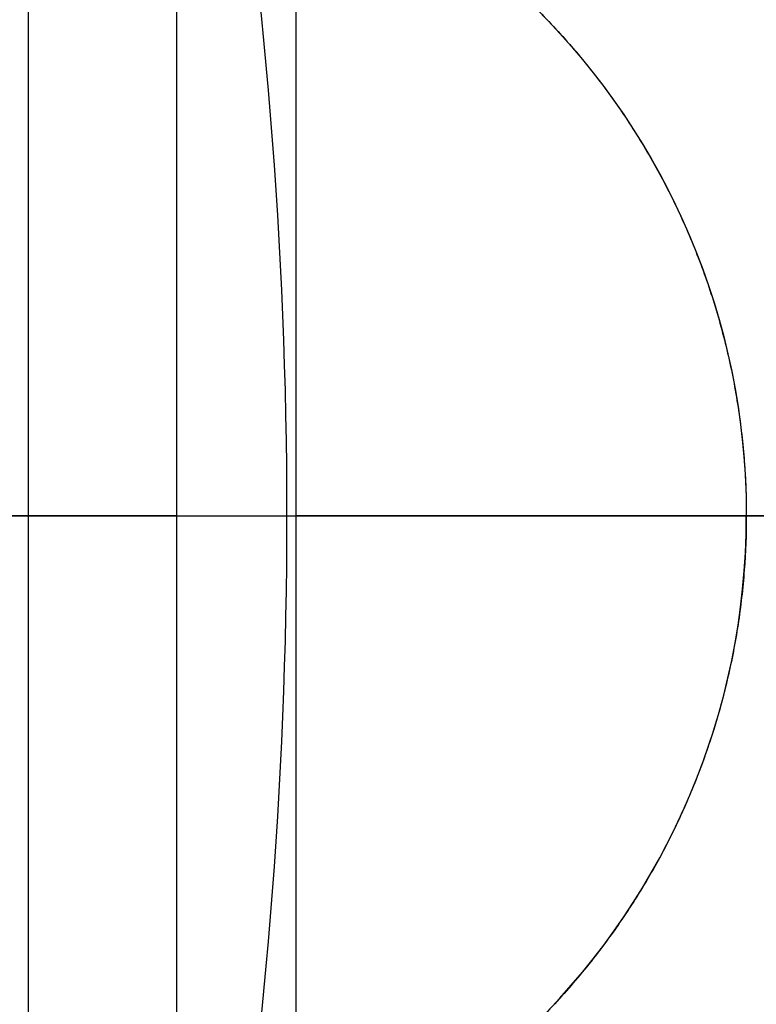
# Model space of a CAD drawing. Header units: centimetres. Extents: x -11.4 to 11.4, y -26.1 to 0.
# Tile 526 of 656: x -6.7586 to -6.7124, y -23.7806 to -23.7189. Entities that reach past the tile are written whole.
import ezdxf

# ---------------------------------------------------------------- set-up
doc = ezdxf.new("R2010")
doc.units = ezdxf.units.CM
doc.layers.add('Default', color=7, linetype='Continuous', true_color=0x000000)

msp = doc.modelspace()

# ---------------------------------------------------------------- linework, layer by layer
at = {"layer": 'Default'}
for p, q in [((-6.748698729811, -23.79585863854, -4.5451072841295), (-6.748698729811, -23.70414136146, -4.5451072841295)), ((-6.757999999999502, -23.7950000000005, -3.247474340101), (-6.757999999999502, -23.7049999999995, -3.247474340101)), ((-6.748698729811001, -23.75, -4.515), (-6.877698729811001, -23.75, -4.515)), ((-6.856237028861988, -23.75, -3.2875), (-6.588, -23.75, -3.2875)), ((-6.803, -23.75, -3.247474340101), (-6.712999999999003, -23.75, -3.247474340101)), ((-6.748698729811, -23.75, -4.575214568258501), (-6.748698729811, -23.75, -4.515000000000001))]:
    msp.add_line(p, q, dxfattribs=at)
at = {"layer": 'Default', "extrusion": (0, 0, -1)}
for centre, radius, start, end in [((7.050000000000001, -23.75, 3), 0.9, 90, 270), ((7.050000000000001, -23.75, 3.789997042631), 0.8999999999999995, 90, 270), ((7.050000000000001, -23.75, 4.600000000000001), 0.8550000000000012, 90, 270), ((7.050000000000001, -23.75, 4.27), 0.8250000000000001, 0, 180), ((7.050000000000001, -23.75, 4.48), 0.82, 0, 180), ((7.050000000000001, -23.75, 4.455), 0.7950000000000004, 0, 180), ((7.050000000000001, -23.75, 4.32), 0.7825000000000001, 0, 180), ((7.050000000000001, -23.75, 4.455), 0.7825000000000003, 0, 180), ((7.050000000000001, -23.75, 3.984878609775), 0.7584500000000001, 90, 180), ((7.050000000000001, -23.75, 4.345000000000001), 0.7575000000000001, 0, 180), ((7.050000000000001, -23.75, 3.2675), 0.6775000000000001, 0, 180), ((7.050000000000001, -23.75, 3.2775), 0.677500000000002, 0, 180), ((7.050000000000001, -23.75, 3.25), 0.6725, 0, 180), ((7.050000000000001, -23.75, 3.2875), 0.6725, 0, 180), ((7.050000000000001, -23.75, 3.25), 0.6367740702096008, 0, 180), ((7.050000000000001, -23.75, 3.269019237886), 0.6125, 0, 180), ((7.050000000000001, -23.75, 4.69), 0.6075000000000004, 0, 180), ((7.050000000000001, -23.75, 4.670980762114), 0.6075, 0, 180), ((7.050000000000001, -23.75, 3.255), 0.6075, 0, 180), ((7.050000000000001, -23.75, 3.2875), 0.6075, 0, 180), ((7.050000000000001, -23.75, 3.05), 0.5999999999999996, 90, 270), ((7.050000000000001, -23.75, 3.255), 0.55, 0, 180), ((7.050000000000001, -23.75, 3.263395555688), 0.5500000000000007, 0, 180), ((7.050000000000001, -23.75, 3.183776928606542), 0.308183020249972, 161.3075627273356, 180), ((6.757999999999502, -23.75, 3.247474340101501), 0.04500000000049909, 0, 180), ((7.050000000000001, -23.75, 4.27), 0.8250000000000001, 180, 0), ((7.050000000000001, -23.75, 4.48), 0.82, 180, 0), ((7.050000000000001, -23.75, 4.455), 0.7950000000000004, 180, 0), ((7.050000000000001, -23.75, 4.32), 0.7825000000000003, 180, 0), ((7.050000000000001, -23.75, 4.455), 0.7825000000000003, 180, 0), ((7.050000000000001, -23.75, 4.345000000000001), 0.7575000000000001, 180, 0), ((7.050000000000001, -23.75, 3.2675), 0.6775000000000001, 180, 0), ((7.050000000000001, -23.75, 3.2775), 0.6774999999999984, 180, 0), ((7.050000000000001, -23.75, 3.25), 0.6724999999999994, 180, 0), ((7.050000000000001, -23.75, 3.25), 0.6367740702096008, 180, 0), ((7.050000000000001, -23.75, 3.269019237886), 0.6125, 180, 0), ((7.050000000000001, -23.75, 3.255), 0.6075000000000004, 180, 0), ((7.050000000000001, -23.75, 4.670980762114), 0.6075, 180, 0), ((7.050000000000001, -23.75, 4.69), 0.6075000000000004, 180, 0), ((7.050000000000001, -23.75, 3.255), 0.55, 180, 0), ((7.050000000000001, -23.75, 3.263395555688), 0.5499999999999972, 180, 0), ((7.050000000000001, -23.75, 3.183776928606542), 0.308183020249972, 180, 198.6924372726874)]:
    msp.add_arc(centre, radius, start, end, dxfattribs=at)
at = {"layer": 'Default'}
for centre, radius, start, end in [((-7.050000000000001, -23.75, -4.6), 0.8550000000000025, 270, 90), ((-7.050000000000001, -23.75, -4.27), 0.835, 270, 90), ((-7.050000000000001, -23.75, -4.58), 0.8349999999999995, 270, 90), ((-7.050000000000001, -23.75, -4.425000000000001), 0.8349999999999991, 270, 90), ((-7.050000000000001, -23.75, -4.295000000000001), 0.8250000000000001, 0, 180), ((-7.050000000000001, -23.75, -4.282500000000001), 0.8250000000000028, 0, 180), ((-7.050000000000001, -23.75, -4.32), 0.8, 0, 180), ((-7.050000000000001, -23.75, -3.1), 0.775, 270, 90), ((-7.050000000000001, -23.75, -3.5986250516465), 0.7749999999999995, 270, 90), ((-7.050000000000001, -23.75, -4.43), 0.7575000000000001, 0, 180), ((-7.050000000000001, -23.75, -4.3875), 0.7575000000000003, 0, 180), ((-7.050000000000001, -23.75, -3.2425), 0.75, 0, 180), ((-7.050000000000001, -23.75, -3.98), 0.75, 0, 180), ((-7.050000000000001, -23.75, -3.61125), 0.75, 0, 74.77009621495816), ((-7.050000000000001, -23.75, -3.2425), 0.7025000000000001, 0, 180), ((-7.050000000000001, -23.75, -3.2875), 0.6775000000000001, 0, 180), ((-7.050000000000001, -23.75, -3.26875), 0.6724999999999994, 0, 180), ((-7.050000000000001, -23.75, -4.66), 0.67, 0, 180), ((-7.050000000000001, -23.75, -4.69), 0.6400000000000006, 0, 180), ((-7.050000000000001, -23.75, -3.25), 0.636774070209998, 0, 180), ((-7.050000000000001, -23.75, -3.2875), 0.6231698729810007, 0, 180), ((-7.050000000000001, -23.75, -4.680490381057), 0.6075000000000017, 0, 180), ((-7.050000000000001, -23.75, -3.27125), 0.6075000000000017, 0, 180), ((-7.050000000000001, -23.75, -3), 0.6000000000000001, 270, 90), ((-7.050000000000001, -23.75, -3.1), 0.6000000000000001, 270, 90), ((-7.050000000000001, -23.75, -3.271791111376), 0.55, 0, 180), ((-7.050000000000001, -23.75, -4.295000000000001), 0.8250000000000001, 180, 0), ((-7.050000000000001, -23.75, -4.282500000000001), 0.8249999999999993, 180, 0), ((-7.050000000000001, -23.75, -4.32), 0.8, 180, 0), ((-7.050000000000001, -23.75, -4.43), 0.7575000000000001, 180, 0), ((-7.050000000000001, -23.75, -4.3875), 0.7574999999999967, 180, 0), ((-7.050000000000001, -23.75, -3.98), 0.75, 180, 0), ((-7.050000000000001, -23.75, -3.2425), 0.75, 180, 0), ((-7.050000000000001, -23.75, -3.2425), 0.7025000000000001, 180, 0), ((-7.050000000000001, -23.75, -3.2875), 0.6775000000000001, 180, 0), ((-7.050000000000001, -23.75, -3.2875), 0.6725, 180, 0), ((-7.050000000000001, -23.75, -3.26875), 0.6724999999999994, 180, 0), ((-7.050000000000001, -23.75, -4.66), 0.67, 180, 0), ((-7.050000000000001, -23.75, -4.69), 0.6400000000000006, 180, 0), ((-7.050000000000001, -23.75, -3.25), 0.636774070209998, 180, 0), ((-7.050000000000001, -23.75, -3.2875), 0.6231698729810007, 180, 0), ((-7.050000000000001, -23.75, -3.2875), 0.6075, 180, 0), ((-7.050000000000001, -23.75, -3.27125), 0.6074999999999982, 180, 0), ((-7.050000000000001, -23.75, -4.680490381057), 0.6074999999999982, 180, 0), ((-7.050000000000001, -23.75, -3.271791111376), 0.55, 180, 0), ((-7.050000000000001, -23.75, -4.161274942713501), 0.7750000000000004, 274.5305254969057, 0), ((-6.757999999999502, -23.75, -3.247474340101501), 0.04500000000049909, 180, 0)]:
    msp.add_arc(centre, radius, start, end, dxfattribs=at)
at = {"layer": 'Default', "extrusion": (-1.379856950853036e-06, 1.386659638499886e-16, 0.9999999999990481)}
msp.add_arc((-7.050003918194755, -23.75, -3.984869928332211), 0.7584484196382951, 252.0001242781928, 0, dxfattribs=at)
at = {"layer": 'Default', "extrusion": (0, -1, 0)}
for centre, radius, start, end in [((-6.738698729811, -4.575214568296, 23.75), 0.009999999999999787, 180, 255.2783462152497), ((-7.050000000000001, -5.760000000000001, 23.75), 1.215, 71.06258657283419, 75.27834621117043)]:
    msp.add_arc(centre, radius, start, end, dxfattribs=at)
at = {"layer": 'Default'}
for points, degree in [([(-7.050000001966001, -22.85000591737, -4.579994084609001), (-7.038829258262, -22.85000591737, -4.579994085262), (-7.016470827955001, -22.85041309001, -4.57996809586), (-6.982913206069, -22.85229470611, -4.579978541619), (-6.949430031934, -22.85542554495, -4.579975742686), (-6.916038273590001, -22.85981313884, -4.579976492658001), (-6.882816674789, -22.86545048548, -4.579976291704), (-6.849855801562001, -22.87232107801, -4.579976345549), (-6.817154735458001, -22.88042458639, -4.579976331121), (-6.784792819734, -22.88974261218, -4.579976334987), (-6.752822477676, -22.90025696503, -4.579976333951), (-6.721248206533, -22.91196643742, -4.579976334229), (-6.690138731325, -22.92484687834, -4.579976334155), (-6.659531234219, -22.93888214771, -4.579976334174), (-6.629466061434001, -22.95405467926, -4.579976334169), (-6.60000794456, -22.97033040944, -4.579976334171), (-6.571170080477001, -22.98770094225, -4.57997633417), (-6.542992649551, -23.00614419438, -4.57997633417), (-6.515530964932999, -23.02562391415, -4.57997633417), (-6.488811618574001, -23.04612101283, -4.57997633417), (-6.462881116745, -23.06760056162, -4.57997633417), (-6.437786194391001, -23.09002131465, -4.57997633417), (-6.413531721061, -23.11337910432, -4.57997633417), (-6.390166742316, -23.13762926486, -4.57997633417), (-6.367728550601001, -23.1627320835, -4.57997633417), (-6.346240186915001, -23.18866229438, -4.57997633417), (-6.325745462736, -23.21536660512, -4.57997633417), (-6.306266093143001, -23.24281397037, -4.57997633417), (-6.287815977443, -23.27098694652, -4.57997633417), (-6.270435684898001, -23.29982524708, -4.57997633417), (-6.254144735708, -23.32929531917, -4.57997633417), (-6.238966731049, -23.35935601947, -4.57997633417), (-6.22493234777, -23.3899431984, -4.57997633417), (-6.212045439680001, -23.4210469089, -4.57997633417), (-6.200328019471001, -23.4526190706, -4.57997633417), (-6.189801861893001, -23.48460021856, -4.57997633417), (-6.180477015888, -23.5169596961, -4.57997633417), (-6.172370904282, -23.54963853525, -4.57997633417), (-6.165495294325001, -23.58258113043, -4.57997633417), (-6.159852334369, -23.61577939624, -4.57997633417), (-6.155455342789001, -23.64916502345, -4.57997633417), (-6.152310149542, -23.68268801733, -4.57997633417), (-6.150420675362, -23.71631200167, -4.57997633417), (-6.149790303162, -23.74996560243, -4.57997633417), (-6.150418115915, -23.78361971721, -4.57997633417), (-6.152305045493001, -23.81724384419, -4.57997633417), (-6.155447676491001, -23.85076694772, -4.57997633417), (-6.159842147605, -23.884153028, -4.57997633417), (-6.165482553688, -23.91735152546, -4.57997633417), (-6.172355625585, -23.95029454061, -4.57997633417), (-6.180459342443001, -23.98297436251, -4.57997633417), (-6.189781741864, -24.01533455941, -4.57997633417), (-6.200305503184, -24.0473165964, -4.57997633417), (-6.212020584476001, -24.07888976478, -4.57997633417), (-6.224905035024, -24.10999420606, -4.57997633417), (-6.238937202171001, -24.14058267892, -4.57997633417), (-6.254113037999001, -24.170644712, -4.57997633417), (-6.270401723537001, -24.20011593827, -4.57997633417), (-6.287779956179, -24.2289557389, -4.57997633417), (-6.306227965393, -24.25713010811, -4.57997633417), (-6.325705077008, -24.28457868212, -4.57997633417), (-6.346198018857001, -24.3112848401, -4.57997633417), (-6.367684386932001, -24.33721659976, -4.57997633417), (-6.390120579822, -24.3623209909, -4.57997633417), (-6.413483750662, -24.38657293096, -4.57997633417), (-6.437736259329, -24.40993235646, -4.57997633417), (-6.462829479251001, -24.4323550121, -4.57997633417), (-6.488758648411, -24.45383675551, -4.57997633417), (-6.515476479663, -24.47433588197, -4.57997633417), (-6.542936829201, -24.49381775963, -4.57997633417), (-6.571112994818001, -24.51226319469, -4.57997633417), (-6.599949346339, -24.52963576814, -4.579976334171), (-6.629406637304, -24.54591392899, -4.579976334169), (-6.659470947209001, -24.56108882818, -4.579976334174), (-6.690077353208, -24.57512635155, -4.579976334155), (-6.721186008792, -24.58800916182, -4.579976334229), (-6.752759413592, -24.59972097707, -4.579976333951), (-6.784729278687, -24.61023780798, -4.579976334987), (-6.817091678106, -24.61955853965, -4.579976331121), (-6.849792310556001, -24.62766442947, -4.579976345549), (-6.88275073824, -24.63453701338, -4.579976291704), (-6.915969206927, -24.64017644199, -4.579976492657), (-6.949361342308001, -24.64456678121, -4.579975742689), (-6.982852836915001, -24.64770094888, -4.579978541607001), (-7.016430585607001, -24.64958576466, -4.579968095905), (-7.038814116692, -24.64999408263, -4.579994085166), (-7.049999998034, -24.64999408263, -4.579994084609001)], 3), ([(-7.050000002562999, -22.87000771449, -4.599992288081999), (-7.038929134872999, -22.87000771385, -4.599992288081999), (-7.016824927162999, -22.87044777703, -4.600003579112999), (-6.983759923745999, -22.87231003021, -4.599999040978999), (-6.950849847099, -22.8754191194, -4.600000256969), (-6.918072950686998, -22.87975909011, -4.599999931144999), (-6.885477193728, -22.88532902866, -4.600000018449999), (-6.853104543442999, -22.89212084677, -4.599999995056), (-6.820976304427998, -22.90013377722, -4.600000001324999), (-6.789232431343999, -22.90933233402, -4.599999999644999), (-6.757976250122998, -22.91967364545, -4.600000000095), (-6.727177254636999, -22.93115663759, -4.599999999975), (-6.696849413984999, -22.94377187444, -4.600000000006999), (-6.666982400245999, -22.95752443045, -4.599999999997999), (-6.637633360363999, -22.97239239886, -4.6), (-6.608880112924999, -22.98833558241, -4.6), (-6.580743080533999, -23.00534064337, -4.6), (-6.553257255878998, -23.02338719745, -4.6), (-6.526470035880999, -23.04244368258, -4.6), (-6.500404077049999, -23.06249428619, -4.6), (-6.475109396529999, -23.08350162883, -4.6), (-6.450633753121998, -23.10542314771, -4.6), (-6.426981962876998, -23.12825403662, -4.6), (-6.404200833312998, -23.15195089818, -4.6), (-6.382323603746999, -23.17647785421, -4.6), (-6.361371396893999, -23.20181201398, -4.6), (-6.341387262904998, -23.22790124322, -4.6), (-6.322391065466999, -23.25471754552, -4.6), (-6.304398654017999, -23.28224122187, -4.6), (-6.287450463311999, -23.31041192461, -4.6), (-6.271564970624, -23.33919764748, -4.6), (-6.256764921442, -23.36855872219, -4.6), (-6.243080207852, -23.39843256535, -4.6), (-6.2305142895, -23.42881031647, -4.6), (-6.219089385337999, -23.45964319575, -4.6), (-6.208826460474, -23.4908734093, -4.6), (-6.199734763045, -23.52247268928, -4.6), (-6.191831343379, -23.55438357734, -4.6), (-6.185127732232, -23.58655183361, -4.6), (-6.179626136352, -23.61896932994, -4.6), (-6.175339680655, -23.65156823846, -4.6), (-6.172273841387, -23.68430056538, -4.6), (-6.170432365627, -23.71713212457, -4.6), (-6.169818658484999, -23.74999277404, -4.6), (-6.170431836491, -23.78285372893, -4.6), (-6.172272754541, -23.81568473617, -4.6), (-6.17533790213, -23.84841578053, -4.6), (-6.179623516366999, -23.88101313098, -4.6), (-6.185124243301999, -23.91342969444, -4.6), (-6.191827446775, -23.94559951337, -4.6), (-6.199731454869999, -23.97751522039, -4.6), (-6.208824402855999, -24.00912015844, -4.6), (-6.219088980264, -24.04035585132, -4.6), (-6.230515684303, -24.07119339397, -4.6), (-6.243083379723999, -24.10157483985, -4.6), (-6.256770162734, -24.13145229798, -4.6), (-6.271572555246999, -24.16081683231, -4.6), (-6.287460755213, -24.18960605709, -4.6), (-6.304412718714, -24.21778133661, -4.6), (-6.322408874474, -24.24530870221, -4.6), (-6.341407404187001, -24.27212610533, -4.6), (-6.361391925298, -24.29821371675, -4.6), (-6.382342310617, -24.32354381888, -4.6), (-6.404216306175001, -24.34806569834, -4.6), (-6.426994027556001, -24.37175796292, -4.6), (-6.450643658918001, -24.39458604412, -4.6), (-6.475121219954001, -24.41650866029, -4.6), (-6.500422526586, -24.43752061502, -4.6), (-6.526496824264, -24.45757628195, -4.6), (-6.553291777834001, -24.47663651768, -4.6), (-6.580784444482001, -24.49468551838, -4.6), (-6.608928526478, -24.51169257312, -4.6), (-6.637691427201, -24.52763854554, -4.6), (-6.667051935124, -24.54250933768, -4.599999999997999), (-6.696931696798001, -24.55626435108, -4.600000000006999), (-6.727274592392, -24.56888192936, -4.599999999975), (-6.758087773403, -24.58036572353, -4.600000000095), (-6.789353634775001, -24.59070531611, -4.599999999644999), (-6.821099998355, -24.59989952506, -4.600000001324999), (-6.853227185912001, -24.60790727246, -4.599999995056), (-6.885602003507, -24.61469476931, -4.600000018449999), (-6.918204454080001, -24.62026089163, -4.599999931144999), (-6.950981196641, -24.6245956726, -4.600000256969), (-6.983876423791, -24.62769844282, -4.599999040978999), (-7.01690332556, -24.62955448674, -4.600003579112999), (-7.038958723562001, -24.62999228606, -4.599992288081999), (-7.049999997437, -24.62999228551, -4.599992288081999)], 3), ([(-7.050000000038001, -22.97338343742, -4.211616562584), (-7.040034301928, -22.97326068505, -4.211739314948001), (-7.0200716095, -22.97339655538, -4.211987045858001), (-6.990068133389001, -22.97475443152, -4.212364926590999), (-6.960077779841, -22.97727194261, -4.212748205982), (-6.930172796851, -22.98094910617, -4.213135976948), (-6.900463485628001, -22.98577184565, -4.213526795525), (-6.870960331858, -22.99173644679, -4.213920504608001), (-6.841728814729, -22.9988285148, -4.21431621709), (-6.812767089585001, -23.00704882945, -4.214713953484), (-6.784149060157, -23.01637813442, -4.215112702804), (-6.755903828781, -23.0268065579, -4.215512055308), (-6.728083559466, -23.03831624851, -4.215911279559), (-6.700785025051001, -23.0508628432, -4.216308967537), (-6.673979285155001, -23.06445271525, -4.216705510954), (-6.647535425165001, -23.07916987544, -4.21710293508), (-6.621903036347, -23.09477466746, -4.217494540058), (-6.598251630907, -23.11044028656, -4.217861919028), (-6.577686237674, -23.12510785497, -4.218186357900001), (-6.559354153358, -23.13903749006, -4.21847964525), (-6.54189295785, -23.15310658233, -4.218762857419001), (-6.524518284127, -23.16795465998, -4.219048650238), (-6.507527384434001, -23.18336335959, -4.2193327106), (-6.491033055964, -23.19923462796, -4.219611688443), (-6.475328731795, -23.21524076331, -4.219887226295), (-6.459818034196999, -23.23196178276, -4.220170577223), (-6.443392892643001, -23.25075472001, -4.220483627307), (-6.425759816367, -23.27235681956, -4.220836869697), (-6.407902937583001, -23.29596432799, -4.221215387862), (-6.390537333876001, -23.320853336, -4.221606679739), (-6.374163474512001, -23.34636627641, -4.22200017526), (-6.358774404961, -23.37250001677, -4.222395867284), (-6.344394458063, -23.39922104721, -4.222793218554), (-6.331054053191, -23.42647417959, -4.223191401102), (-6.318782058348, -23.45419617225, -4.223589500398), (-6.307584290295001, -23.4823692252, -4.223987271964), (-6.297472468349, -23.51096694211, -4.224384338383), (-6.288462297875, -23.53995216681, -4.224780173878), (-6.280576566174, -23.56925476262, -4.22517382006), (-6.273829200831, -23.59881391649, -4.225564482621), (-6.268224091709, -23.62860184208, -4.225951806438), (-6.263764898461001, -23.65860388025, -4.226335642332), (-6.260461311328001, -23.68877269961, -4.226715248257), (-6.258320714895, -23.71905055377, -4.227090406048), (-6.257345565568, -23.74942073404, -4.227459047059), (-6.257541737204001, -23.78002186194, -4.227829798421), (-6.258911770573, -23.81056761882, -4.228207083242), (-6.261454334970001, -23.84105143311, -4.228588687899), (-6.265161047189, -23.87138087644, -4.228974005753), (-6.270024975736, -23.90153190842, -4.229362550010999), (-6.276045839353, -23.9314946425, -4.229754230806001), (-6.283206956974, -23.96118644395, -4.230147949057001), (-6.291506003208, -23.99059835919, -4.230543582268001), (-6.300922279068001, -24.01965553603, -4.230940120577), (-6.311447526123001, -24.04833621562, -4.23133725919), (-6.323068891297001, -24.07660058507, -4.231734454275), (-6.335758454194, -24.10438344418, -4.232130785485), (-6.349513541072, -24.13167755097, -4.232526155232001), (-6.364293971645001, -24.15840378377, -4.232919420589), (-6.380099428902, -24.18456209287, -4.233310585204), (-6.396889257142, -24.21008352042, -4.23369863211), (-6.414649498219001, -24.23494853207, -4.2340832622), (-6.433349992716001, -24.25911283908, -4.234463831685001), (-6.452961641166, -24.28254236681, -4.234839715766), (-6.473558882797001, -24.30531097, -4.235212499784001), (-6.49503825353, -24.32728630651, -4.23557888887), (-6.517395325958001, -24.34847618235, -4.235952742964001), (-6.540529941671, -24.36877856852, -4.236330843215), (-6.564422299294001, -24.3881804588, -4.236713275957), (-6.589045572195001, -24.40665840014, -4.237099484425), (-6.614348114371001, -24.42417454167, -4.237488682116), (-6.640315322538, -24.44071804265, -4.237880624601), (-6.666876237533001, -24.45624449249, -4.238274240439), (-6.694029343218, -24.47075331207, -4.238669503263), (-6.721707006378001, -24.48420741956, -4.239065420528), (-6.749886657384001, -24.49659654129, -4.239461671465), (-6.778516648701, -24.50789701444, -4.239857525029), (-6.807545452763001, -24.51809033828, -4.240252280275), (-6.836977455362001, -24.52717647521, -4.240645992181), (-6.866748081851, -24.53513189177, -4.241037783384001), (-6.896791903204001, -24.54193893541, -4.241426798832), (-6.927035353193, -24.54758431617, -4.241812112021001), (-6.957482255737, -24.55207143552, -4.242193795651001), (-6.988153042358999, -24.55539777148, -4.242572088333), (-7.019001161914, -24.55754929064, -4.242946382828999), (-7.039657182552, -24.55819289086, -4.243192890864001), (-7.050000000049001, -24.5583152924, -4.243315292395)], 3), ([(-7.050000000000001, -24.525, -4.097250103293), (-7.040059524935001, -24.525, -4.097056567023), (-7.020176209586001, -24.52461734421, -4.096666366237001), (-6.990398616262, -24.52289677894, -4.096072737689), (-6.960681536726, -24.52002887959, -4.095471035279), (-6.93109326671, -24.51601765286, -4.094862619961), (-6.901708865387, -24.51087533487, -4.094249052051), (-6.872544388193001, -24.5046065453, -4.09363068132), (-6.843642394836, -24.49722044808, -4.093008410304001), (-6.815018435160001, -24.48871913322, -4.0923825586), (-6.786746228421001, -24.47912222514, -4.091754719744), (-6.758891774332, -24.4684549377, -4.091126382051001), (-6.731464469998, -24.45672251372, -4.090497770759), (-6.704505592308, -24.44394203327, -4.089869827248), (-6.67803608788, -24.43012136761, -4.089243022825), (-6.652126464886, -24.41529568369, -4.088619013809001), (-6.626828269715, -24.3994976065, -4.087999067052), (-6.602153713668, -24.38273637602, -4.0873834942), (-6.578133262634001, -24.3650315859, -4.086773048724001), (-6.554796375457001, -24.34640201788, -4.086168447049), (-6.532209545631, -24.32690110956, -4.085571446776), (-6.510389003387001, -24.3065441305, -4.084982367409), (-6.489390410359, -24.28538619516, -4.084403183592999), (-6.469190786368, -24.26340330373, -4.083811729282), (-6.449850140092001, -24.24065475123, -4.083213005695), (-6.431412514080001, -24.21719494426, -4.082607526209), (-6.413897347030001, -24.19305176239, -4.081996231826), (-6.397322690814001, -24.16825132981, -4.081379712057), (-6.381698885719, -24.14280524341, -4.08075829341), (-6.367066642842, -24.11677498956, -4.08013349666), (-6.353463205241, -24.0902319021, -4.079507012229), (-6.340892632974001, -24.06319079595, -4.078879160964), (-6.329354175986, -24.03564384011, -4.078249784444), (-6.318873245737, -24.00763676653, -4.077619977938), (-6.309493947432, -23.97928509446, -4.076992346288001), (-6.30125860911, -23.95075631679, -4.07637049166), (-6.294105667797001, -23.92190387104, -4.075751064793), (-6.287919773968, -23.89202918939, -4.075119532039), (-6.282925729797, -23.8619255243, -4.074493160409), (-6.27922777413, -23.83252088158, -4.073890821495), (-6.276803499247, -23.80502748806, -4.073336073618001), (-6.275387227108, -23.77883524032, -4.072814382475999), (-6.274846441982, -23.7520817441, -4.072290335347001), (-6.27524316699, -23.72509774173, -4.071763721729), (-6.276580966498, -23.69814539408, -4.071227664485), (-6.278824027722, -23.67162969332, -4.070693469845), (-6.281923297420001, -23.64546667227, -4.070159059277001), (-6.286213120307, -23.61756303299, -4.069581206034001), (-6.291882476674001, -23.58816071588, -4.068963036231), (-6.298864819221, -23.55833921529, -4.068326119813), (-6.306953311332, -23.52908125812, -4.067691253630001), (-6.315942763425, -23.50084682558, -4.067069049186), (-6.32605741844, -23.47281764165, -4.066441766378), (-6.33729162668, -23.44508928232, -4.065811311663), (-6.349584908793, -23.41782536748, -4.065181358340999), (-6.362822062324, -23.39124745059, -4.064557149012), (-6.37709700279, -23.36512302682, -4.063933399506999), (-6.392790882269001, -23.33888569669, -4.063296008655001), (-6.409455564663, -23.31338657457, -4.062665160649), (-6.426553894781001, -23.2893367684, -4.062059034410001), (-6.443232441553, -23.26761872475, -4.061501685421), (-6.459897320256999, -23.24737082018, -4.060973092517), (-6.477614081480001, -23.22727445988, -4.060438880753), (-6.496156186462, -23.20766698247, -4.059907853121), (-6.51534924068, -23.18873946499, -4.059383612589), (-6.534885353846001, -23.17076718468, -4.058857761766), (-6.55491030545, -23.15354506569, -4.058329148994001), (-6.577115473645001, -23.13575777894, -4.057753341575), (-6.601253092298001, -23.11789125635, -4.057139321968), (-6.626598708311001, -23.10063985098, -4.056506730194), (-6.652285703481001, -23.08460866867, -4.055877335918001), (-6.677996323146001, -23.06990393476, -4.055258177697), (-6.704396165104, -23.05611215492, -4.054632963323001), (-6.731394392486, -23.04330809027, -4.054004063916), (-6.758888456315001, -23.03154563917, -4.053373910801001), (-6.786758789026, -23.02087354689, -4.052745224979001), (-6.814990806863, -23.01129023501, -4.052118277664), (-6.843596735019, -23.00279199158, -4.051492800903), (-6.872529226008, -22.99539659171, -4.050869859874), (-6.901712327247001, -22.98912386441, -4.050251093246), (-6.931093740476, -22.98398257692, -4.049637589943), (-6.96064747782, -22.97997545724, -4.049029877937), (-6.990359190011, -22.97710596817, -4.048428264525), (-7.020171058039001, -22.97538252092, -4.047833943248), (-7.040058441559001, -22.975, -4.047443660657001), (-7.050000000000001, -22.975, -4.047250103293)], 3), ([(-6.741239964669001, -23.68414136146, -4.584886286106), (-6.741239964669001, -23.75, -4.584886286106), (-6.741239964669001, -23.81585863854, -4.584886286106)], 2), ([(-6.748698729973, -23.79647555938, -4.575214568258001), (-6.748698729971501, -23.75, -4.575214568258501), (-6.748698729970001, -23.70352444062, -4.575214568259)], 2), ([(-6.748698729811, -23.79585863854, -4.515), (-6.748698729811, -23.75, -4.515), (-6.748698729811, -23.70414136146, -4.515)], 2), ([(-6.803000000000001, -23.75, -3.214717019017), (-6.803000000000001, -23.74893228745, -3.214717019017), (-6.802924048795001, -23.74679384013, -3.214749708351), (-6.802579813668, -23.74358832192, -3.214897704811), (-6.802006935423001, -23.74041708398, -3.215143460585), (-6.801213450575, -23.73731097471, -3.215482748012), (-6.800204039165, -23.73427692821, -3.215912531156), (-6.798986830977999, -23.73133333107, -3.216428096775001), (-6.797572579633, -23.72849808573, -3.217023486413), (-6.795974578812, -23.72578826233, -3.217691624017), (-6.794201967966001, -23.72321076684, -3.218427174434), (-6.792263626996, -23.72077290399, -3.219224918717), (-6.790168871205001, -23.71848224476, -3.220079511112), (-6.787921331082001, -23.71634084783, -3.220987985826), (-6.785522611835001, -23.71435257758, -3.221948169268), (-6.782990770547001, -23.71253370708, -3.222951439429), (-6.780306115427, -23.71087418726, -3.224004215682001), (-6.777441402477, -23.7093722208, -3.225115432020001), (-6.774391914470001, -23.70804665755, -3.226284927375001), (-6.771175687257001, -23.70692622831, -3.227503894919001), (-6.767814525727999, -23.70603661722, -3.228762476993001), (-6.764326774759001, -23.70539894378, -3.230052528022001), (-6.760725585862, -23.70503338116, -3.231368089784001), (-6.757069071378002, -23.70495988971, -3.232687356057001), (-6.753410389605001, -23.70518488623, -3.233991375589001), (-6.749800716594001, -23.70570351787, -3.235262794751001), (-6.746264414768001, -23.70650716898, -3.236494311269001), (-6.742831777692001, -23.70758308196, -3.237676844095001), (-6.739530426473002, -23.70891420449, -3.238802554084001), (-6.736384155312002, -23.71048009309, -3.239865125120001), (-6.733400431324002, -23.71226602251, -3.240863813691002), (-6.730586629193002, -23.7142587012, -3.241797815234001), (-6.727948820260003, -23.71644670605, -3.242666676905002), (-6.725492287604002, -23.71882094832, -3.243470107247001), (-6.723222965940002, -23.72137395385, -3.244207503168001), (-6.721149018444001, -23.7240977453, -3.244877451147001), (-6.719279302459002, -23.72698540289, -3.245478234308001), (-6.717628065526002, -23.7300224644, -3.246006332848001), (-6.716211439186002, -23.73318563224, -3.246457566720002), (-6.715041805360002, -23.73645019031, -3.246828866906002), (-6.714127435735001, -23.73979236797, -3.247118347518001), (-6.713473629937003, -23.74319011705, -3.247324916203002), (-6.713084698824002, -23.74660671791, -3.247447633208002), (-6.713000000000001, -23.74887249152, -3.247474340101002), (-6.712999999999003, -23.75, -3.247474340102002)], 3), ([(-7.284376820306, -24.47132328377, -4.08487124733), (-7.275129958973, -24.47432771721, -4.08467450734), (-7.256502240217, -24.47999379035, -4.084279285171), (-7.228233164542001, -24.48740302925, -4.083673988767), (-7.199695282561, -24.4937221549, -4.083063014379), (-7.170950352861, -24.49893351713, -4.082450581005), (-7.142070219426, -24.50302896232, -4.081839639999), (-7.113086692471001, -24.50600890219, -4.081231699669), (-7.083987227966, -24.50787542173, -4.080626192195), (-7.054794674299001, -24.50862224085, -4.080020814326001), (-7.025604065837, -24.50824467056, -4.079414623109), (-6.996471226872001, -24.50674620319, -4.07880623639), (-6.967390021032, -24.50412639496, -4.078193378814), (-6.938390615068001, -24.50038313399, -4.07757566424), (-6.909554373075, -24.49552418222, -4.076955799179), (-6.880943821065, -24.4895612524, -4.076335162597), (-6.852611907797, -24.48250807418, -4.075714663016), (-6.82460973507, -24.47438156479, -4.07509489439), (-6.796967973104, -24.46519493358, -4.074477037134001), (-6.76971234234, -24.45495936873, -4.073862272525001), (-6.742868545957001, -24.44368528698, -4.073252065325), (-6.716466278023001, -24.43138435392, -4.072644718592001), (-6.690533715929, -24.41806728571, -4.07203777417), (-6.66511300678, -24.40375237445, -4.071429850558), (-6.640262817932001, -24.38847103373, -4.070820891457), (-6.616038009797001, -24.37225916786, -4.070210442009), (-6.59245703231, -24.35513137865, -4.069599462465), (-6.569542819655, -24.33710381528, -4.068989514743), (-6.547315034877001, -24.31818871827, -4.068382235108), (-6.525815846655, -24.29841752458, -4.067776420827), (-6.505095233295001, -24.27783453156, -4.067170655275), (-6.485201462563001, -24.25649023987, -4.066563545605), (-6.466158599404, -24.2344163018, -4.065953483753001), (-6.447954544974, -24.21159719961, -4.065338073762), (-6.43062973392, -24.18807690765, -4.064719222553), (-6.414219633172, -24.16390133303, -4.064098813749), (-6.398750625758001, -24.13910837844, -4.06347810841), (-6.384247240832, -24.11373648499, -4.06285779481), (-6.370740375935, -24.08784123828, -4.062238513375), (-6.358255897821, -24.06147994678, -4.061620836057), (-6.34680316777, -24.03468147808, -4.061006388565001), (-6.336391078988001, -24.00747164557, -4.060397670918), (-6.327023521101, -23.97985970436, -4.059791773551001), (-6.318706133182, -23.95184287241, -4.059184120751), (-6.311478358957, -23.92353935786, -4.058574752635), (-6.305357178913, -23.89503978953, -4.057963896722), (-6.30033412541, -23.8663223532, -4.057352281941), (-6.296417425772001, -23.8374248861, -4.056741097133), (-6.293614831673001, -23.80840448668, -4.056132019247), (-6.291927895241, -23.77928390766, -4.055524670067), (-6.291549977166, -23.75976995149, -4.055117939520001), (-6.291549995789, -23.74999942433, -4.054914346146)], 3), ([(-6.806999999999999, -23.75, -3.160052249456), (-6.758, -23.75, -3.177886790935), (-6.709000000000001, -23.75, -3.195721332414)], 2), ([(-6.712999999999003, -23.75, -3.247474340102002), (-6.713000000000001, -23.75113869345, -3.247474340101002), (-6.713086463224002, -23.75341883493, -3.247447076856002), (-6.713476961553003, -23.75682889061, -3.247323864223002), (-6.714127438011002, -23.76020456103, -3.247118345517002), (-6.715032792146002, -23.76351870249, -3.246831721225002), (-6.716190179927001, -23.76675995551, -3.246464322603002), (-6.717595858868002, -23.76991193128, -3.246016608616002), (-6.719244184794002, -23.77295639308, -3.245489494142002), (-6.721130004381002, -23.77587760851, -3.244883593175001), (-6.723245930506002, -23.77865724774, -3.244200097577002), (-6.725578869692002, -23.78127240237, -3.243441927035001), (-6.728110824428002, -23.78370105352, -3.242613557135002), (-6.730843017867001, -23.78594001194, -3.241713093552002), (-6.733760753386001, -23.78796956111, -3.240743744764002), (-6.736841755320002, -23.78976905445, -3.239711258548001), (-6.740061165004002, -23.79132149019, -3.238622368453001), (-6.743404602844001, -23.79261779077, -3.237480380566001), (-6.746855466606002, -23.79364790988, -3.236289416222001), (-6.750396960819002, -23.79440266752, -3.235053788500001), (-6.754013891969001, -23.79487269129, -3.233777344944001), (-6.757660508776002, -23.79504784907, -3.232475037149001), (-6.761288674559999, -23.79492808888, -3.231163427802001), (-6.764860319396, -23.79452194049, -3.229856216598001), (-6.768352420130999, -23.79384036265, -3.228562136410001), (-6.77171012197, -23.79290638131, -3.227302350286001), (-6.774885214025, -23.79175615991, -3.226096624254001), (-6.777881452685, -23.79041320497, -3.224945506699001), (-6.780700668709, -23.78889744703, -3.223850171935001), (-6.783344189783, -23.78722714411, -3.222811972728), (-6.785817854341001, -23.78541544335, -3.221830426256), (-6.788134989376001, -23.78346512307, -3.220901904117), (-6.790304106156, -23.78137617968, -3.22002449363), (-6.792333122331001, -23.77914262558, -3.21919637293), (-6.794223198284, -23.77675805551, -3.218418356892), (-6.795963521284, -23.77422698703, -3.217696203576), (-6.797543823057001, -23.77155325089, -3.217035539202), (-6.798953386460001, -23.76873929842, -3.216442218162), (-6.800175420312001, -23.76580005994, -3.215924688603), (-6.801193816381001, -23.76275703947, -3.215491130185), (-6.801996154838, -23.75963441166, -3.215148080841), (-6.802575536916, -23.75644474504, -3.214899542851), (-6.802923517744, -23.75321947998, -3.214749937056), (-6.803000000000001, -23.75107172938, -3.214717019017), (-6.803000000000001, -23.75, -3.214717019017)], 3), ([(-6.712999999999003, -23.75, -3.247474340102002), (-6.710999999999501, -23.75, -3.248202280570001), (-6.709000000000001, -23.75, -3.248930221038)], 2)]:
    msp.add_open_spline(points, degree=degree, dxfattribs=at)
for points, knots in [([(-6.478173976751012, -23.20173285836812, -4.270000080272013), (-6.482021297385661, -23.19772033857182, -4.269893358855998), (-6.494769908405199, -23.18470228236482, -4.269544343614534), (-6.517131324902, -23.163383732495, -4.268952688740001), (-6.555874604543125, -23.12985687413, -4.267949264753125), (-6.607799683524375, -23.091156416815, -4.2666554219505), (-6.675054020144, -23.05066959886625, -4.265054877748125), (-6.7463420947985, -23.016890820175, -4.263430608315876), (-6.820635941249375, -22.99036875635, -4.261806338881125), (-6.896820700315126, -22.971442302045, -4.260205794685), (-6.960902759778, -22.962091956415, -4.258911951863), (-7.012005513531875, -22.95840408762, -4.257908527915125), (-7.0500054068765, -22.95749735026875, -4.257180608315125), (-7.088005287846, -22.95840460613, -4.2564526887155), (-7.139107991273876, -22.96209317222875, -4.255449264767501), (-7.203189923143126, -22.97144439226, -4.254155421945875), (-7.279374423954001, -22.99037188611, -4.2525548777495), (-7.353667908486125, -23.01689496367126, -4.250930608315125), (-7.424955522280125, -23.05067471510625, -4.249306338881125), (-7.492209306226, -23.09116245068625, -4.247705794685), (-7.5441338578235, -23.129863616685, -4.246411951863), (-7.582876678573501, -23.16339100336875, -4.245408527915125), (-7.610387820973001, -23.189619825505, -4.244680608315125), (-7.6366162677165, -23.2171313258, -4.243952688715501), (-7.670143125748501, -23.25587460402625, -4.2429492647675), (-7.708843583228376, -23.3077996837, -4.241655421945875), (-7.74933040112, -23.375054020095, -4.2400548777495), (-7.783109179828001, -23.44634209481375, -4.238430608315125), (-7.8096312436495, -23.520635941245, -4.236806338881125), (-7.8285576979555, -23.596820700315, -4.235205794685), (-7.837908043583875, -23.66090275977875, -4.233911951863), (-7.8415959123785, -23.71200551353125, -4.232908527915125), (-7.842502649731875, -23.750005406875, -4.232180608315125), (-7.8415953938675, -23.78800528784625, -4.2314526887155), (-7.837906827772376, -23.839107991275, -4.2304492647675), (-7.828555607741, -23.90318992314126, -4.229155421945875), (-7.814564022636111, -23.95950704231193, -4.227972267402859), (-7.80500461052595, -23.98996202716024, -4.227316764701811), (-7.803236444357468, -23.99538910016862, -4.227199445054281)], [9.27219242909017, 9.27219242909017, 9.27219242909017, 9.27219242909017, 9.448947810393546, 9.852123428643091, 10.25529904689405, 11.06165028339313, 11.86800151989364, 12.67435275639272, 13.48070399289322, 14.28705522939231, 15.09340646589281, 15.49658208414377, 15.89975770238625, 16.30293332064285, 16.70610893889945, 17.51246017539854, 18.31881141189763, 19.12516264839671, 19.9315138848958, 20.73786512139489, 21.54421635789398, 21.94739197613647, 22.35056759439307, 22.75374321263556, 23.15691883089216, 23.96327006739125, 24.76962130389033, 25.57597254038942, 26.38232377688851, 27.18867501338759, 27.99502624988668, 28.39820186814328, 28.80137748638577, 29.20455310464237, 29.60772872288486, 30.41407995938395, 31.22043119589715, 31.39594200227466, 31.39594200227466, 31.39594200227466, 31.39594200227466]), ([(-7.050000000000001, -22.975, -4.112549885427), (-7.039995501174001, -22.975, -4.112744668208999), (-7.019986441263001, -22.97538749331, -4.113137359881), (-6.990017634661, -22.97713036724, -4.113734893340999), (-6.960138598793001, -22.98003228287, -4.114340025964), (-6.930394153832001, -22.98408890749, -4.114951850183), (-6.900828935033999, -22.98929417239, -4.11556944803), (-6.871487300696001, -22.99564028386, -4.11619189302), (-6.842413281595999, -23.0031177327, -4.116818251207), (-6.813650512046, -23.01171530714, -4.117447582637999), (-6.785242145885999, -23.02142011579, -4.118078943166), (-6.757230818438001, -23.03221759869, -4.118711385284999), (-6.729658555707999, -23.04409155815, -4.119343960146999), (-6.702566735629, -23.05702417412, -4.119975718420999), (-6.675996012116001, -23.07099603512, -4.120605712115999), (-6.649986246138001, -23.08598617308, -4.121232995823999), (-6.624576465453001, -23.10197208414, -4.121856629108), (-6.599804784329, -23.11892977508, -4.122475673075), (-6.575708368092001, -23.13683378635, -4.123089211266), (-6.552323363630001, -23.15565723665, -4.123696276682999), (-6.529684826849, -23.1753718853, -4.124296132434), (-6.507826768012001, -23.19594807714, -4.124887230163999), (-6.486781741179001, -23.21735514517, -4.125471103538), (-6.466581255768, -23.23956105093, -4.126067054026), (-6.447255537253, -23.26253259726, -4.126669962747), (-6.428833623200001, -23.28623530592, -4.127280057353), (-6.411343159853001, -23.310633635, -4.127896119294), (-6.394810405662, -23.33569098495, -4.128517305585), (-6.379260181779, -23.36136976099, -4.129142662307), (-6.364715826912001, -23.38763144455, -4.129771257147), (-6.351199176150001, -23.41443662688, -4.130402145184), (-6.338730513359, -23.44174509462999, -4.131034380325), (-6.32732855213, -23.46951586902, -4.131667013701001), (-6.317010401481, -23.49770727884, -4.132299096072), (-6.307791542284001, -23.52627701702, -4.132929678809), (-6.299685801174, -23.55518221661, -4.133557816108), (-6.292705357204, -23.58437939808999, -4.134182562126), (-6.286860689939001, -23.61382458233, -4.134802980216), (-6.282160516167, -23.64347360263, -4.135418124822), (-6.278611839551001, -23.67328208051, -4.136027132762), (-6.276219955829, -23.70320495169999, -4.136628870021), (-6.275169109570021, -23.72879661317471, -4.137136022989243), (-6.275000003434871, -23.74440039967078, -4.137440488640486), (-6.275000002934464, -23.74999999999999, -4.137549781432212)], [-47.44131903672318, -47.44131903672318, -47.44131903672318, -47.44131903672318, -47.14105752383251, -46.84079601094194, -46.54053449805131, -46.24027298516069, -45.94001147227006, -45.63974995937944, -45.33948844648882, -45.03922693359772, -44.7389654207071, -44.43870390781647, -44.13844239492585, -43.83818088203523, -43.5379193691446, -43.23765785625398, -42.93739634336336, -42.63713483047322, -42.33687331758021, -42.03661180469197, -41.73635029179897, -41.43608877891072, -41.13582726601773, -40.83556575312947, -40.53530424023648, -40.23504272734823, -39.93478121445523, -39.63451970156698, -39.33425818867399, -39.03399667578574, -38.73373516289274, -38.43347365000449, -38.13321213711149, -37.83295062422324, -37.53268911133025, -37.232427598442, -36.932166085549, -36.63190457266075, -36.33164305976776, -36.0313815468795, -35.73112003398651, -35.43085852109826, -35.26279425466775, -35.26279425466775, -35.26279425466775, -35.26279425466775]), ([(-6.274999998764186, -23.75, -4.172249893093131), (-6.274999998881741, -23.7437158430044, -4.172127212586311), (-6.275197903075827, -23.72744461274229, -4.171809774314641), (-6.276344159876, -23.70120481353, -4.171289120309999), (-6.278808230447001, -23.67133892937, -4.17068794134), (-6.28242484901, -23.64159006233, -4.170079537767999), (-6.287188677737, -23.61200283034, -4.169465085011), (-6.293092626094, -23.58262148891, -4.168845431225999), (-6.30012787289, -23.55349011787, -4.168221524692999), (-6.30828388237, -23.52465239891, -4.167594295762), (-6.317548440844, -23.49615151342, -4.166964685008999), (-6.327907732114, -23.46802996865, -4.166333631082), (-6.339346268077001, -23.44032982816, -4.165702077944), (-6.351846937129, -23.41309253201, -4.165070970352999), (-6.365391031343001, -23.38635883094, -4.16444125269), (-6.379958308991, -23.36016866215, -4.163813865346), (-6.395527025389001, -23.33456111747, -4.163189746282), (-6.412073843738, -23.30957457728, -4.162569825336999), (-6.429573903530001, -23.28524652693, -4.161955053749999), (-6.448001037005, -23.26161331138, -4.161346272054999), (-6.467327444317, -23.23871041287, -4.160744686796), (-6.487525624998, -23.21657068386, -4.160150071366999), (-6.508560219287, -23.19523223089, -4.159567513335), (-6.530410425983, -23.17471655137, -4.158976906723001), (-6.553033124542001, -23.15506453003, -4.158377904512), (-6.576399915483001, -23.13630031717, -4.157771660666), (-6.600474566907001, -23.11845331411, -4.157159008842), (-6.625221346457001, -23.10154997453, -4.156540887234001), (-6.650603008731, -23.08561578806, -4.155918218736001), (-6.676581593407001, -23.0706745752, -4.155291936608), (-6.703118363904, -23.05674862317, -4.154662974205), (-6.730173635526, -23.04385876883, -4.154032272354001), (-6.757706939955, -23.03202429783, -4.153400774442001), (-6.785677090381, -23.02126291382, -4.152769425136), (-6.814042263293, -23.01159070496, -4.152139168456), (-6.842760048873, -23.00302212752, -4.151510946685), (-6.871787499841, -22.99556998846, -4.150885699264), (-6.901081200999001, -22.98924542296, -4.150264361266), (-6.930597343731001, -22.9840578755, -4.149647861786), (-6.960291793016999, -22.9800150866, -4.149037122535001), (-6.990120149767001, -22.97712308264, -4.148433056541), (-7.020037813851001, -22.97538616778, -4.147836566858), (-7.040012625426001, -22.975, -4.147444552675), (-7.050000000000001, -22.975, -4.147250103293)], [-12.1784986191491, -12.1784986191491, -12.1784986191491, -12.1784986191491, -11.98988913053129, -11.69014190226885, -11.39039467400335, -11.09064744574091, -10.79090021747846, -10.49115298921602, -10.19140576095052, -9.891658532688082, -9.591911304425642, -9.2921640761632, -8.992416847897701, -8.692669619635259, -8.392922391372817, -8.093175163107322, -7.793427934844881, -7.493680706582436, -7.193933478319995, -6.894186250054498, -6.594439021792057, -6.294691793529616, -5.994944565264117, -5.695197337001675, -5.395450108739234, -5.095702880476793, -4.795955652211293, -4.496208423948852, -4.19646119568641, -3.896713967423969, -3.59696673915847, -3.297219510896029, -2.997472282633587, -2.697725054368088, -2.397977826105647, -2.098230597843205, -1.798483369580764, -1.498736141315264, -1.198988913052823, -0.899241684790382, -0.5994944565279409, -0.2997472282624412, 0, 0, 0, 0]), ([(-6.291549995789, -23.74999942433, -4.054914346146), (-6.291550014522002, -23.74017129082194, -4.054709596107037), (-6.291932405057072, -23.7205223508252, -4.054299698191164), (-6.293646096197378, -23.69114581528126, -4.053685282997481), (-6.296499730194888, -23.66183435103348, -4.053066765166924), (-6.300493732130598, -23.632626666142, -4.052444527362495), (-6.30562013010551, -23.60359449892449, -4.051819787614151), (-6.31186709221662, -23.57479910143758, -4.051193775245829), (-6.319220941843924, -23.54629200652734, -4.050567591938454), (-6.327666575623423, -23.51811868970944, -4.049942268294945), (-6.337192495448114, -23.49030824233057, -4.049319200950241), (-6.347787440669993, -23.46289039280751, -4.048700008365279), (-6.359439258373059, -23.43589744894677, -4.048085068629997), (-6.37213145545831, -23.40936977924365, -4.047472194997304), (-6.385846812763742, -23.38334562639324, -4.04685952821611), (-6.400563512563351, -23.35786850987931, -4.046245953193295), (-6.416253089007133, -23.33298742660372, -4.045631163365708), (-6.432890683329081, -23.30873962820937, -4.045014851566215), (-6.450463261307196, -23.2851442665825, -4.044398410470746), (-6.468957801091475, -23.26222382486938, -4.043783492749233), (-6.488336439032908, -23.24002964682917, -4.043171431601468), (-6.508563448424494, -23.21860360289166, -4.04256033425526), (-6.529603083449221, -23.19798322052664, -4.041948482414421), (-6.551421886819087, -23.17819990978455, -4.041334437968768), (-6.573995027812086, -23.15927615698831, -4.04071663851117), (-6.597272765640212, -23.14125294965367, -4.040095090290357), (-6.621215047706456, -23.12415808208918, -4.039471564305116), (-6.645800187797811, -23.10800519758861, -4.038846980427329), (-6.671003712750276, -23.09281148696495, -4.038221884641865), (-6.696771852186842, -23.07861007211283, -4.037596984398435), (-6.723051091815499, -23.06542820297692, -4.036972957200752), (-6.749807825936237, -23.05328010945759, -4.036351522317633), (-6.777011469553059, -23.04217853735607, -4.035734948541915), (-6.804628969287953, -23.0321371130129, -4.03512349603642), (-6.832621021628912, -23.02317086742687, -4.034512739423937), (-6.860946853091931, -23.01529379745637, -4.033899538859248), (-6.889556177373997, -23.00852045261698, -4.033284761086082), (-6.918396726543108, -23.00286242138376, -4.032668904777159), (-6.947441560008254, -22.99832435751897, -4.032052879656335), (-6.976672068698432, -22.9949120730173, -4.031437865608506), (-7.006007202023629, -22.99263661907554, -4.030825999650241), (-7.030469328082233, -22.99169118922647, -4.030318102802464), (-7.045141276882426, -22.99155023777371, -4.030013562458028), (-7.050000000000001, -22.9915502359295, -4.029912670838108)], [0, 0, 0, 0, 0.2942850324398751, 0.5885700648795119, 0.8828550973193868, 1.177140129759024, 1.471425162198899, 1.765710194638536, 2.059995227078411, 2.354280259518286, 2.648565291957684, 2.942850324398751, 3.237135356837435, 3.531420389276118, 3.825705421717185, 4.119990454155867, 4.414275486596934, 4.708560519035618, 5.002845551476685, 5.297130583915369, 5.591415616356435, 5.885700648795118, 6.179985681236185, 6.474270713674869, 6.768555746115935, 7.062840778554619, 7.357125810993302, 7.65141084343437, 7.945695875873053, 8.239980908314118, 8.534265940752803, 8.828550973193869, 9.122836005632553, 9.41712103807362, 9.711406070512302, 10.00569110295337, 10.29997613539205, 10.59426116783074, 10.8885462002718, 11.18283123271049, 11.47711626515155, 11.77140129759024, 11.9171117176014, 11.9171117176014, 11.9171117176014, 11.9171117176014]), ([(-7.754233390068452, -24.11281745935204, -4.270014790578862), (-7.752255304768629, -24.11665711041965, -4.269926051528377), (-7.738052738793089, -24.14368003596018, -4.269299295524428), (-7.708837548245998, -24.19220939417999, -4.268144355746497), (-7.670136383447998, -24.24413384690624, -4.266850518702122), (-7.636608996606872, -24.28287668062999, -4.265847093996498), (-7.610380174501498, -24.31038782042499, -4.265119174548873), (-7.582868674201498, -24.33661626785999, -4.264391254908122), (-7.544125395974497, -24.37014312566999, -4.263387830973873), (-7.492200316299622, -24.40884358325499, -4.262093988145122), (-7.424945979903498, -24.44933040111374, -4.260493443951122), (-7.353657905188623, -24.48310917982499, -4.258869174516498), (-7.279364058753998, -24.50963124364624, -4.257244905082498), (-7.203179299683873, -24.52855769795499, -4.255644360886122), (-7.139097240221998, -24.53790804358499, -4.254350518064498), (-7.087994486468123, -24.54159591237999, -4.253347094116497), (-7.049994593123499, -24.54250264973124, -4.252619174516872), (-7.011994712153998, -24.54159539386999, -4.251891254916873), (-6.960892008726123, -24.53790682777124, -4.250887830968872), (-6.896810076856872, -24.52855560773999, -4.249593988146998), (-6.820625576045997, -24.50962811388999, -4.247993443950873), (-6.746332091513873, -24.48310503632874, -4.246369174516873), (-6.675044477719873, -24.44932528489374, -4.244744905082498), (-6.607790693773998, -24.40883754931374, -4.243144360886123), (-6.555866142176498, -24.37013638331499, -4.241850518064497), (-6.517123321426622, -24.33660899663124, -4.240847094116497), (-6.489612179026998, -24.31038017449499, -4.240119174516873), (-6.463383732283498, -24.28286867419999, -4.239391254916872), (-6.429856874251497, -24.24412539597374, -4.238387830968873), (-6.391156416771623, -24.19220031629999, -4.237093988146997), (-6.350669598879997, -24.12494597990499, -4.235493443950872), (-6.316890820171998, -24.05365790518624, -4.233869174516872), (-6.290368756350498, -23.97936405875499, -4.232244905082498), (-6.271442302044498, -23.90317929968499, -4.230644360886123), (-6.262091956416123, -23.83909724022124, -4.229350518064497), (-6.258404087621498, -23.78799448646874, -4.228347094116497), (-6.257625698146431, -23.75537344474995, -4.227722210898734), (-6.257899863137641, -23.73541903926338, -4.22733996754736), (-6.258101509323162, -23.7281208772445, -4.227199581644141)], [9.150870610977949, 9.150870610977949, 9.150870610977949, 9.150870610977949, 9.283734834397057, 10.09022646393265, 10.89671809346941, 11.2999639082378, 11.70320972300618, 12.10645553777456, 12.50970135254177, 13.31619298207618, 14.12268461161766, 14.92917624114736, 15.73566787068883, 16.54215950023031, 17.34865112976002, 17.75189694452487, 18.15514275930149, 18.55838857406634, 18.9616343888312, 19.76812601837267, 20.57461764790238, 21.38110927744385, 22.18760090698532, 22.99409253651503, 23.8005841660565, 24.20382998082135, 24.60707579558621, 25.01032161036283, 25.41356742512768, 26.22005905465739, 27.02655068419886, 27.83304231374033, 28.63953394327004, 29.44602557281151, 30.25251720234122, 30.65576301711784, 31.05900883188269, 31.29101737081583, 31.29101737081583, 31.29101737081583, 31.29101737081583]), ([(-7.606978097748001, -24.28888811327, -4.21), (-7.600033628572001, -24.29606570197, -4.209804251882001), (-7.585867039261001, -24.31015250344, -4.209416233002), (-7.563816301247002, -24.33044562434, -4.208822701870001), (-7.540997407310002, -24.34987154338, -4.208221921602), (-7.517444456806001, -24.36840117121, -4.207613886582), (-7.493192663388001, -24.38600675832, -4.20699974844), (-7.468278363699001, -24.40266189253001, -4.206380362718), (-7.442738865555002, -24.41834161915, -4.205756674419), (-7.416612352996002, -24.43302248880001, -4.205129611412), (-7.389937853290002, -24.44668256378, -4.204500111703), (-7.362755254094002, -24.45930141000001, -4.203869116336), (-7.335105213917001, -24.47086015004, -4.203237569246), (-7.307029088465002, -24.48134149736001, -4.202606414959), (-7.278568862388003, -24.49072978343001, -4.201976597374), (-7.249767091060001, -24.49901097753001, -4.201349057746), (-7.220666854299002, -24.50617270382, -4.200724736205), (-7.191311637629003, -24.51220427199, -4.200104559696), (-7.161745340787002, -24.51709667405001, -4.199489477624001), (-7.132012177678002, -24.52084260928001, -4.198880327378), (-7.102156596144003, -24.52343649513, -4.198278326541), (-7.072223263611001, -24.52487446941, -4.197683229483), (-7.042256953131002, -24.5251544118, -4.197100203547), (-7.012301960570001, -24.52427590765, -4.196510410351), (-6.982403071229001, -24.52224023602, -4.195911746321), (-6.952605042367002, -24.51905042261, -4.195305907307), (-6.922952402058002, -24.51471121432, -4.194693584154), (-6.893489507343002, -24.50922908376, -4.194075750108), (-6.864260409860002, -24.50261221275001, -4.193453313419), (-6.835308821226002, -24.49487048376, -4.192827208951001), (-6.806678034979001, -24.48601546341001, -4.192198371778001), (-6.778410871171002, -24.47606038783, -4.191567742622), (-6.750549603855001, -24.46502014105, -4.190936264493), (-6.723135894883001, -24.45291123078, -4.190304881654), (-6.69621073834, -24.43975176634, -4.189674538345), (-6.669814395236, -24.42556142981, -4.189046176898), (-6.64398633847, -24.4103614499, -4.188420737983), (-6.618765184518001, -24.39417456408, -4.187799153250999), (-6.594188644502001, -24.37702499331, -4.187182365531), (-6.57029343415, -24.35893836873, -4.186571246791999), (-6.547115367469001, -24.3399418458, -4.185966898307), (-6.524688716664, -24.32006347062, -4.185369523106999), (-6.50304845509, -24.29933444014, -4.184782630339), (-6.482223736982, -24.2777825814, -4.184197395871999), (-6.462248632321, -24.25544302, -4.183600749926), (-6.443151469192, -24.23234758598, -4.182997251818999), (-6.424961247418, -24.20853123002, -4.18238682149), (-6.407705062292, -24.18402943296, -4.181770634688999), (-6.391408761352, -24.15887885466, -4.181149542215), (-6.376096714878, -24.13311708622, -4.180524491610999), (-6.361791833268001, -24.10678265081, -4.179896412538), (-6.348515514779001, -24.07991492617, -4.179266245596), (-6.336287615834, -24.05255408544, -4.178634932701), (-6.325126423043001, -24.02474104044, -4.178003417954), (-6.315048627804, -23.99651738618, -4.177372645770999), (-6.306069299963, -23.96792533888, -4.176743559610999), (-6.298201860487, -23.93900766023, -4.176117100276), (-6.291458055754, -23.90980755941, -4.175494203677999), (-6.285847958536, -23.8803686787, -4.174875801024), (-6.281379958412, -23.85073511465, -4.17426281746), (-6.278060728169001, -23.82095126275, -4.173656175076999), (-6.275895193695, -23.791061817, -4.173056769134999), (-6.275098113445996, -23.76739294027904, -4.172589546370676), (-6.274999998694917, -23.75370292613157, -4.172322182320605), (-6.274999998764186, -23.75, -4.172249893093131)], [-30.57421728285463, -30.57421728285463, -30.57421728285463, -30.57421728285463, -30.27447005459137, -29.97472282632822, -29.67497559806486, -29.3752283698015, -29.07548114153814, -28.77573391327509, -28.47598668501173, -28.17623945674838, -27.87649222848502, -27.57674500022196, -27.27699777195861, -26.97725054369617, -26.67750331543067, -26.37775608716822, -26.07800885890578, -25.77826163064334, -25.47851440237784, -25.1787671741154, -24.87901994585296, -24.57927271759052, -24.27952548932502, -23.97977826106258, -23.68003103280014, -23.38028380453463, -23.08053657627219, -22.78078934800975, -22.48104211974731, -22.18129489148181, -21.88154766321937, -21.58180043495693, -21.28205320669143, -20.98230597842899, -20.68255875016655, -20.38281152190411, -20.08306429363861, -19.78331706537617, -19.48356983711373, -19.18382260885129, -18.88407538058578, -18.58432815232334, -18.2845809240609, -17.9848336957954, -17.68508646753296, -17.38533923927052, -17.08559201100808, -16.78584478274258, -16.48609755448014, -16.1863503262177, -15.88660309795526, -15.58685586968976, -15.28710864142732, -14.98736141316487, -14.68761418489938, -14.38786695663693, -14.08811972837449, -13.78837250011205, -13.48862527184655, -13.18887804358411, -12.88913081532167, -12.58938358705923, -12.28963635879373, -12.1784986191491, -12.1784986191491, -12.1784986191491, -12.1784986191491])]:
    msp.add_open_spline(points, degree=3, knots=knots, dxfattribs=at)

doc.saveas('drawing.dxf')
